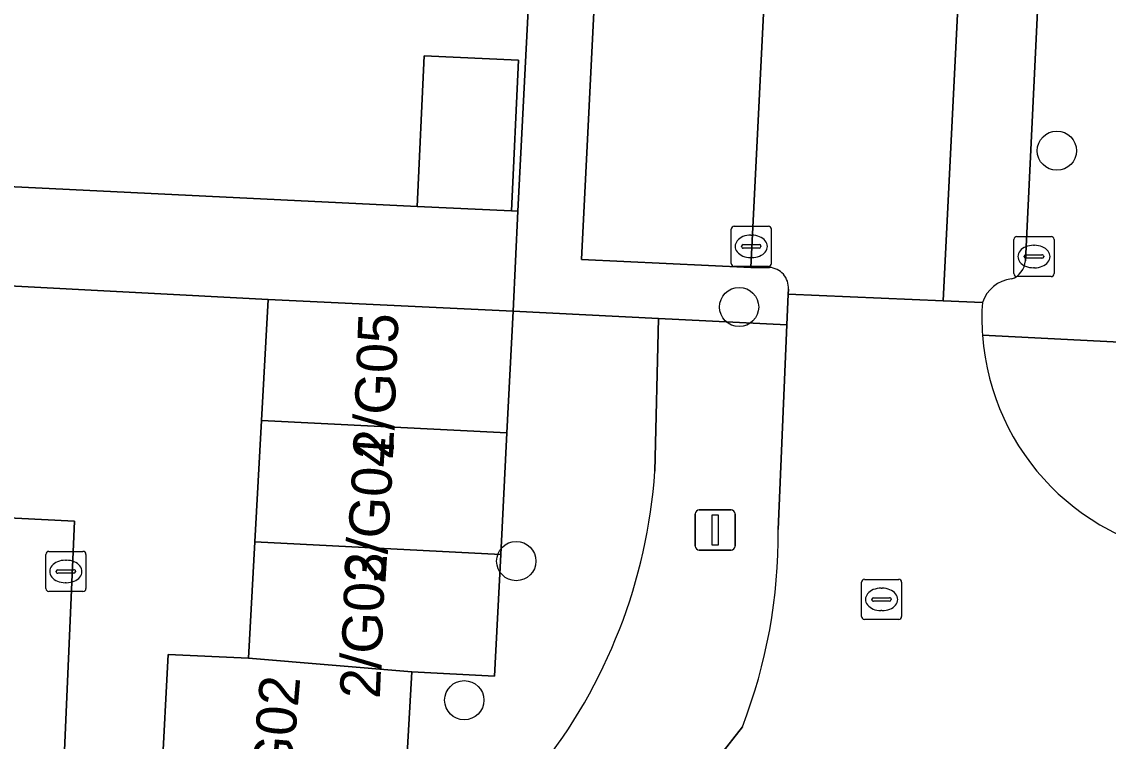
# Model space of a CAD drawing. Extents: x 162989 to 165008, y 383432 to 384338.
# Drawn here: x 164686.55 to 164713.62, y 383671.55 to 383689.48 of the extents above; entities that cross this region are included whole.
import ezdxf

# ---------------------------------------------------------------- set-up
doc = ezdxf.new("R2010")
doc.units = 0
for name, color, linetype in [('IMGEO_Boom', 7, 'Continuous'), ('IMGEO_Erf', 7, 'Continuous'), ('IMGEO_Groenvoorziening', 7, 'Continuous'), ('IMGEO_Kolk', 7, 'Continuous'), ('IMGEO_Lichtmast', 7, 'Continuous'), ('IMGEO_Pand', 7, 'Continuous'), ('IMGEO_Pand_nummerreeks', 7, 'Continuous'), ('IMGEO_Parkeervlak_open', 7, 'Continuous'), ('IMGEO_Rijbaan_lokaal_open', 7, 'Continuous'), ('IMGEO_Rioolput', 7, 'Continuous'), ('IMGEO_Voetpad_open', 7, 'Continuous')]:
    doc.layers.add(name, color=color, linetype=linetype)

msp = doc.modelspace()

# ---------------------------------------------------------------- linework, layer by layer
at = {"layer": 'IMGEO_Boom'}
for centre in [(164712.34, 383686.263), (164704.422, 383682.369), (164698.87, 383676.039), (164697.575, 383672.572)]:
    msp.add_circle(centre, 0.489, dxfattribs=at)
at = {"layer": 'IMGEO_Erf'}
msp.add_lwpolyline([(164685.861, 383685.384), (164696.399, 383684.877), (164696.579, 383688.628), (164698.929, 383688.515), (164698.749, 383684.764), (164698.912, 383684.756), (164699.478, 383695.763)], dxfattribs=at)
at = {"layer": 'IMGEO_Groenvoorziening'}
msp.add_lwpolyline([(164702.326, 383678.276), (164702.417, 383682.083), (164698.793, 383682.264), (164698.638, 383679.233), (164698.484, 383676.202), (164698.329, 383673.171), (164696.272, 383673.276), (164696.106, 383670.363), (164695.94, 383667.45), (164689.887, 383667.782), (164687.468, 383667.9), (164687.456, 383667.611)], dxfattribs=at)
msp.add_arc((164688.928, 383679.211), 13.43, 321.3911, 356.0099, dxfattribs=at)
at = {"layer": 'IMGEO_Kolk'}
for p, q in [((164704.224, 383683.454), (164704.224, 383684.306)), ((164704.299, 383684.38), (164705.151, 383684.38)), ((164705.225, 383684.306), (164705.225, 383683.454)), ((164704.712, 383684.16), (164704.737, 383684.16)), ((164711.269, 383683.2), (164711.269, 383684.052)), ((164711.344, 383684.126), (164712.196, 383684.126)), ((164712.27, 383684.052), (164712.27, 383683.2)), ((164704.483, 383683.874), (164704.483, 383683.886)), ((164704.921, 383683.837), (164704.523, 383683.837)), ((164704.526, 383683.923), (164704.924, 383683.923)), ((164704.967, 383683.886), (164704.967, 383683.874)), ((164711.757, 383683.906), (164711.782, 383683.906)), ((164704.735, 383683.6), (164704.71, 383683.6)), ((164711.528, 383683.62), (164711.528, 383683.632)), ((164711.966, 383683.583), (164711.568, 383683.583)), ((164711.571, 383683.669), (164711.969, 383683.669)), ((164712.012, 383683.632), (164712.012, 383683.62)), ((164705.151, 383683.38), (164704.299, 383683.38)), ((164711.78, 383683.346), (164711.755, 383683.346)), ((164712.196, 383683.126), (164711.344, 383683.126))]:
    msp.add_line(p, q, dxfattribs=at)
for points in [[(164704.224, 383683.454), (164704.224, 383684.306)], [(164704.299, 383684.38), (164705.151, 383684.38)], [(164705.225, 383684.306), (164705.225, 383683.454)], [(164711.269, 383683.2), (164711.269, 383684.052)], [(164711.344, 383684.126), (164712.196, 383684.126)], [(164712.27, 383684.052), (164712.27, 383683.2)], [(164705.151, 383683.38), (164704.299, 383683.38)], [(164712.196, 383683.126), (164711.344, 383683.126)]]:
    msp.add_lwpolyline(points, dxfattribs=at)
for centre, radius, start, end in [((164704.301, 383684.304), 0.0765, 91.552, 178.448), ((164704.301, 383684.304), 0.0765, 91.552, 178.448), ((164705.149, 383684.304), 0.0765, 1.552, 88.448), ((164705.149, 383684.304), 0.0765, 1.552, 88.448), ((164711.346, 383684.05), 0.0765, 91.552, 178.448), ((164711.346, 383684.05), 0.0765, 91.552, 178.448), ((164712.194, 383684.05), 0.0765, 1.552, 88.448), ((164712.194, 383684.05), 0.0765, 1.552, 88.448), ((164704.523, 383683.883), 0.0403, 85.8775, 175.7526), ((164704.52, 383683.873), 0.0366, 178.938, 274.7102), ((164704.924, 383683.88), 0.043, 264.8664, 352.4533), ((164704.928, 383683.885), 0.0386, 1.7309, 96.639), ((164711.568, 383683.629), 0.0403, 85.8775, 175.7526), ((164711.565, 383683.619), 0.0366, 178.938, 274.7102), ((164711.969, 383683.626), 0.043, 264.8664, 352.4533), ((164711.973, 383683.631), 0.0386, 1.7309, 96.639), ((164704.301, 383683.456), 0.0765, 181.552, 268.448), ((164704.301, 383683.456), 0.0765, 181.552, 268.448), ((164705.149, 383683.456), 0.0765, 271.552, 358.448), ((164705.149, 383683.456), 0.0765, 271.552, 358.448), ((164711.346, 383683.202), 0.0765, 181.552, 268.448), ((164711.346, 383683.202), 0.0765, 181.552, 268.448), ((164712.194, 383683.202), 0.0765, 271.552, 358.448), ((164712.194, 383683.202), 0.0765, 271.552, 358.448)]:
    msp.add_arc(centre, radius, start, end, dxfattribs=at)
for centre, major_axis, ratio, start_param, end_param in [((164704.711, 383683.88), (-0.387, 0.002), 0.722429, 4.712389, 7.853982), ((164704.736, 383683.88), (-0.39, 0.002), 0.717154, 1.570796, 4.712389), ((164711.756, 383683.626), (-0.387, 0.002), 0.722429, 4.712389, 7.853982), ((164711.781, 383683.626), (-0.39, 0.002), 0.717154, 1.570796, 4.712389)]:
    msp.add_ellipse(centre, major_axis=major_axis, ratio=ratio, start_param=start_param, end_param=end_param, dxfattribs=at)
at = {"layer": 'IMGEO_Lichtmast'}
for p, q in [((164703.431, 383677.314), (164704.221, 383677.314)), ((164704.221, 383677.314), (164703.431, 383677.314)), ((164703.331, 383676.414), (164703.331, 383677.214)), ((164703.331, 383677.214), (164703.331, 383676.414)), ((164704.321, 383677.214), (164704.321, 383676.414)), ((164704.321, 383676.414), (164704.321, 383677.214)), ((164704.221, 383676.314), (164703.431, 383676.314)), ((164703.431, 383676.314), (164704.221, 383676.314))]:
    msp.add_line(p, q, dxfattribs=at)
msp.add_lwpolyline([(164703.751, 383677.189), (164703.901, 383677.189), (164703.901, 383676.439), (164703.751, 383676.439), (164703.751, 383677.189)], dxfattribs=at)
for centre, start, end in [((164703.431, 383677.214), 90, 180), ((164703.431, 383677.214), 90, 180), ((164704.221, 383677.214), 0, 90), ((164704.221, 383677.214), 360, 90), ((164703.431, 383676.414), 180, 270), ((164703.431, 383676.414), 180, 270), ((164704.221, 383676.414), 270, 0), ((164704.221, 383676.414), 270, 0)]:
    msp.add_arc(centre, 0.1, start, end, dxfattribs=at)
at = {"layer": 'IMGEO_Pand'}
for points in [[(164696.399, 383684.877), (164698.749, 383684.764), (164698.929, 383688.515), (164696.579, 383688.628)], [(164698.638, 383679.233), (164698.793, 383682.264), (164692.686, 383682.555), (164692.522, 383679.545)], [(164698.638, 383679.233), (164692.522, 383679.545), (164692.357, 383676.515), (164698.484, 383676.202)], [(164696.272, 383673.276), (164698.329, 383673.171), (164698.484, 383676.202), (164692.357, 383676.515), (164692.199, 383673.617)], [(164690.042, 383670.709), (164696.106, 383670.363), (164696.272, 383673.276), (164692.199, 383673.617), (164690.201, 383673.709)]]:
    msp.add_lwpolyline(points, close=True, dxfattribs=at)
at = {"layer": 'IMGEO_Parkeervlak_open'}
for points in [[(164711.005, 383712.441), (164709.503, 383682.524), (164710.484, 383682.482)], [(164711.554, 383683.522), (164712.92, 383711.881)]]:
    msp.add_lwpolyline(points, dxfattribs=at)
for points in [[(164706.024, 383709.658), (164701.804, 383709.862), (164700.495, 383683.554), (164704.715, 383683.35)], [(164676.156, 383683.429), (164675.899, 383678.282), (164675.867, 383677.639), (164687.864, 383677.035), (164687.468, 383667.9), (164689.887, 383667.782), (164690.042, 383670.709), (164690.201, 383673.709), (164692.199, 383673.617), (164692.357, 383676.515), (164692.522, 383679.545), (164692.686, 383682.555)]]:
    msp.add_lwpolyline(points, close=True, dxfattribs=at)
for centre, radius, start, end in [((164711.054, 383683.546), 0.501, 288.2725, 357.2192), ((164711.319, 383682.195), 0.883, 97.0064, 161.0209)]:
    msp.add_arc(centre, radius, start, end, dxfattribs=at)
at = {"layer": 'IMGEO_Rijbaan_lokaal_open'}
for points in [[(164710.644, 383715.083), (164711.394, 383715.035), (164712.605, 383738.813), (164707.196, 383738.931), (164706.04, 383709.99), (164706.024, 383709.658), (164704.715, 383683.35), (164705.176, 383683.355)], [(164705.65, 383682.814), (164705.645, 383682.688), (164709.503, 383682.524), (164711.005, 383712.441)], [(164710.484, 383682.482), (164709.503, 383682.524), (164705.645, 383682.688), (164705.612, 383681.924), (164705.394, 383676.822)], [(164687.456, 383667.611), (164687.468, 383667.9), (164687.864, 383677.035), (164675.867, 383677.639), (164659.975, 383678.44), (164660.019, 383679.076), (164658.237, 383679.165), (164655.293, 383679.312), (164654.08, 383679.248), (164653.906, 383675.66), (164653.81, 383673.689), (164659.407, 383673.412), (164668.211, 383672.977), (164682.703, 383672.26), (164682.427, 383667.338), (164682.021, 383663.284), (164688.131, 383658.066), (164690.223, 383656.283), (164692.275, 383659.113), (164690.75, 383660.108), (164689.125, 383661.453)], [(164704.503, 383671.913), (164703.937, 383671.179), (164704.817, 383670.422), (164707.833, 383667.972), (164708.387, 383668.652)]]:
    msp.add_lwpolyline(points, dxfattribs=at)
for centre, radius, start, end in [((164705.145, 383682.85), 0.506, 355.9688, 86.478), ((164716.232, 383682.095), 5.761, 176.1441, 184.2767), ((164716.449, 383682.09), 5.977, 184.0816, 264.9887), ((164692.326, 383676.659), 13.069, 338.7087, 0.7165)]:
    msp.add_arc(centre, radius, start, end, dxfattribs=at)
at = {"layer": 'IMGEO_Rioolput'}
for p, q in [((164687.148, 383675.354), (164687.148, 383676.206)), ((164687.223, 383676.28), (164688.075, 383676.28)), ((164688.149, 383676.206), (164688.149, 383675.354)), ((164687.636, 383676.06), (164687.661, 383676.06)), ((164687.407, 383675.774), (164687.407, 383675.786)), ((164687.845, 383675.737), (164687.447, 383675.737)), ((164687.45, 383675.823), (164687.848, 383675.823)), ((164687.891, 383675.786), (164687.891, 383675.774)), ((164687.659, 383675.5), (164687.634, 383675.5)), ((164707.471, 383674.658), (164707.471, 383675.51)), ((164707.546, 383675.584), (164708.398, 383675.584)), ((164708.472, 383675.51), (164708.472, 383674.658)), ((164688.075, 383675.28), (164687.223, 383675.28)), ((164707.773, 383675.127), (164708.171, 383675.127)), ((164707.959, 383675.364), (164707.984, 383675.364)), ((164707.73, 383675.078), (164707.73, 383675.09)), ((164708.168, 383675.041), (164707.77, 383675.041)), ((164708.214, 383675.09), (164708.214, 383675.078)), ((164708.398, 383674.584), (164707.546, 383674.584)), ((164707.982, 383674.804), (164707.957, 383674.804))]:
    msp.add_line(p, q, dxfattribs=at)
for points in [[(164687.148, 383675.354), (164687.148, 383676.206)], [(164687.223, 383676.28), (164688.075, 383676.28)], [(164688.149, 383676.206), (164688.149, 383675.354)], [(164707.471, 383674.658), (164707.471, 383675.51)], [(164707.546, 383675.584), (164708.398, 383675.584)], [(164708.472, 383675.51), (164708.472, 383674.658)], [(164688.075, 383675.28), (164687.223, 383675.28)], [(164708.398, 383674.584), (164707.546, 383674.584)]]:
    msp.add_lwpolyline(points, dxfattribs=at)
for centre, radius, start, end in [((164687.225, 383676.204), 0.0765, 91.552, 178.448), ((164687.225, 383676.204), 0.0765, 91.552, 178.448), ((164688.073, 383676.204), 0.0765, 1.552, 88.448), ((164688.073, 383676.204), 0.0765, 1.552, 88.448), ((164687.447, 383675.783), 0.0403, 85.8775, 175.7526), ((164687.444, 383675.773), 0.0366, 178.938, 274.7102), ((164687.848, 383675.78), 0.043, 264.8664, 352.4533), ((164687.852, 383675.785), 0.0386, 1.7309, 96.639), ((164707.548, 383675.508), 0.0765, 91.552, 178.448), ((164707.548, 383675.508), 0.0765, 91.552, 178.448), ((164708.396, 383675.508), 0.0765, 1.552, 88.448), ((164708.396, 383675.508), 0.0765, 1.552, 88.448), ((164687.225, 383675.356), 0.0765, 181.552, 268.448), ((164687.225, 383675.356), 0.0765, 181.552, 268.448), ((164688.073, 383675.356), 0.0765, 271.552, 358.448), ((164688.073, 383675.356), 0.0765, 271.552, 358.448), ((164707.77, 383675.087), 0.0403, 85.8775, 175.7526), ((164708.175, 383675.089), 0.0386, 1.7309, 96.639), ((164707.767, 383675.077), 0.0366, 178.938, 274.7102), ((164708.171, 383675.084), 0.043, 264.8664, 352.4533), ((164707.548, 383674.66), 0.0765, 181.552, 268.448), ((164707.548, 383674.66), 0.0765, 181.552, 268.448), ((164708.396, 383674.66), 0.0765, 271.552, 358.448), ((164708.396, 383674.66), 0.0765, 271.552, 358.448)]:
    msp.add_arc(centre, radius, start, end, dxfattribs=at)
for centre, major_axis, ratio, start_param, end_param in [((164687.635, 383675.78), (-0.387, 0.002), 0.722429, 4.712389, 7.853982), ((164687.66, 383675.78), (-0.39, 0.002), 0.717154, 1.570796, 4.712389), ((164707.958, 383675.084), (-0.387, 0.002), 0.722429, 4.712389, 7.853982), ((164707.983, 383675.084), (-0.39, 0.002), 0.717154, 1.570796, 4.712389)]:
    msp.add_ellipse(centre, major_axis=major_axis, ratio=ratio, start_param=start_param, end_param=end_param, dxfattribs=at)
at = {"layer": 'IMGEO_Voetpad_open'}
for points in [[(164707.196, 383738.931), (164707.3, 383741.864), (164702.379, 383742.069), (164702.226, 383738.405), (164704.653, 383738.307), (164704.476, 383735.017), (164704.072, 383725.351), (164703.57, 383715.427), (164700.408, 383715.566), (164700.339, 383712.552), (164699.992, 383705.696), (164699.478, 383695.763), (164698.912, 383684.756), (164698.793, 383682.264), (164702.417, 383682.083), (164705.612, 383681.924), (164705.645, 383682.688), (164705.65, 383682.814)], [(164705.176, 383683.355), (164704.715, 383683.35), (164700.495, 383683.554), (164701.804, 383709.862), (164701.519, 383709.862), (164701.549, 383710.213), (164706.04, 383709.99), (164707.196, 383738.931)], [(164710.487, 383681.665), (164715.857, 383681.397), (164716.256, 383690.001), (164716.429, 383693.421), (164716.496, 383694.522), (164716.666, 383697.89), (164716.74, 383699.021), (164716.913, 383702.441), (164716.979, 383703.589), (164717.145, 383706.886), (164720.14, 383706.735), (164720.321, 383710.114), (164720.497, 383713.601), (164720.563, 383714.722), (164720.729, 383718.016), (164720.769, 383719.187), (164720.946, 383722.677)], [(164712.92, 383711.881), (164711.554, 383683.522)], [(164705.394, 383676.822), (164705.612, 383681.924), (164702.417, 383682.083), (164702.326, 383678.276)], [(164715.857, 383681.397), (164710.487, 383681.665)], [(164703.937, 383671.179), (164704.503, 383671.913)]]:
    msp.add_lwpolyline(points, dxfattribs=at)
msp.add_lwpolyline([(164698.912, 383684.756), (164698.749, 383684.764), (164696.399, 383684.877), (164685.861, 383685.384), (164685.793, 383683.957), (164684.05, 383684.04), (164680.8, 383684.195), (164677.323, 383684.361), (164676.205, 383684.405), (164676.156, 383683.429), (164692.686, 383682.555), (164698.793, 383682.264)], close=True, dxfattribs=at)
for centre, radius, start, end in [((164711.054, 383683.546), 0.501, 288.2725, 357.2192), ((164705.145, 383682.85), 0.506, 355.9688, 86.478), ((164711.319, 383682.195), 0.883, 97.0064, 161.0209), ((164716.232, 383682.095), 5.761, 176.1441, 184.2767), ((164716.449, 383682.09), 5.977, 184.0816, 264.9887), ((164688.928, 383679.211), 13.43, 321.3911, 356.0099), ((164692.326, 383676.659), 13.069, 338.7087, 0.7165)]:
    msp.add_arc(centre, radius, start, end, dxfattribs=at)

# ---------------------------------------------------------------- texts
at = {"layer": 'IMGEO_Pand_nummerreeks'}
for s, rotation, p in [('2/G05', 87.763, (164695.797, 383678.554)), ('2/G04', 86.3956, (164695.608, 383675.463)), ('2/G03', 87.7094, (164695.471, 383672.6)), ('2/G02', 85.0882, (164693.179, 383669.504))]:
    msp.add_text(s, height=1, rotation=rotation, dxfattribs=at).set_placement(p)

doc.saveas('drawing.dxf')
